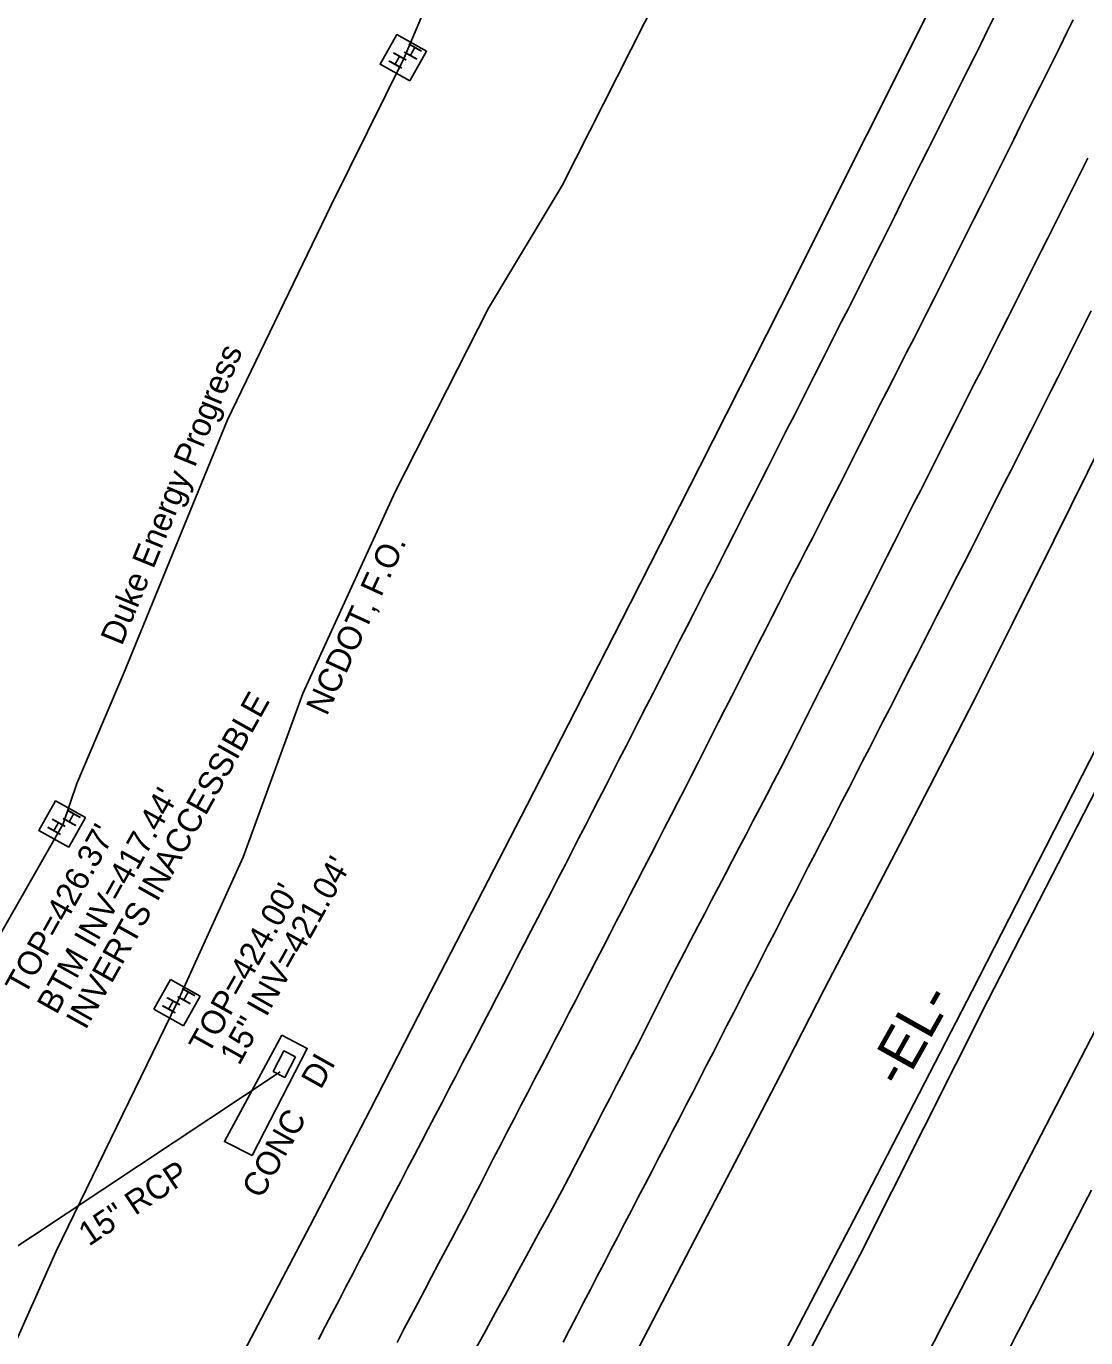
# Model space of a CAD drawing. Extents: x 2074109 to 2077820, y 741079 to 746031.
# Drawn here: x 2075622.1 to 2075800.3, y 743751.2 to 743972 of the extents above; entities that cross this region are included whole.
import ezdxf

# ---------------------------------------------------------------- set-up
doc = ezdxf.new("R2010")
doc.units = 0
for name, color, linetype in [('Exist Guardrail Cable Guide Rail', 7, 'Continuous'), ('Exist Horizontal Alignment', 7, 'Continuous'), ('Exist Horizontal Alignment Direction Label', 7, 'Continuous'), ('Exist Roads EOP', 7, 'Continuous'), ('Exist Roads EOT', 7, 'Continuous'), ('Exist Structure Minor Catch Basin Top Elevation', 7, 'Continuous'), ('Exist Structure Minor Drop Inlet', 7, 'Continuous'), ('Exist Structure Minor Drop Inlet Text', 7, 'Continuous'), ('Exist Structure Minor Drop Inlet Top Elevation', 7, 'Continuous'), ('Exist Structure Minor Paved Ditch or Gutter', 7, 'Continuous'), ('Exist Structure Minor Paved Ditch or Gutter Text', 7, 'Continuous'), ('Exist Structure Minor Pipes RCP 15 Inch', 7, 'Continuous'), ('Exist Structure Minor Pipes RCP 15 Inch Invert', 7, 'Continuous'), ('Exist Structure Minor Pipes RCP 15 Inch Text', 7, 'Continuous'), ('Exist Structure Minor Pipes RCP 36 Inch Invert', 7, 'Continuous'), ('Exist Utilities Power Hand Hole CELL', 7, 'Continuous'), ('Exist Utilities Power UG Cable SUE LOS B', 7, 'Continuous'), ('Exist Utilities Power UG Cable SUE LOS B Text', 7, 'Continuous'), ('Exist Utilities Telephone Hand Hole CELL', 7, 'Continuous'), ('Exist Utilities Telephone UG FO SUE LOS B', 7, 'Continuous'), ('Exist Utilities Telephone UG FO SUE LOS B Text', 7, 'Continuous')]:
    doc.layers.add(name, color=color, linetype=linetype)

msp = doc.modelspace()

# ---------------------------------------------------------------- linework, layer by layer
at = {"layer": 'Exist Guardrail Cable Guide Rail'}
msp.add_lwpolyline([(2075650.49, 743554.11), (2075673.2, 743596.24), (2075687.81, 743623.41), (2075710.4, 743665.84), (2075732.48, 743708.32), (2075762.33, 743765.12), (2075783.84, 743808.03), (2075814.02, 743866.81), (2075836.08, 743909.75), (2075849.04, 743935.68), (2075864.46, 743966.93), (2075885.81, 744010.38), (2075906.82, 744052.95), (2075934.19, 744109.59), (2075948.31, 744139.02)], dxfattribs=at)
at = {"layer": 'Exist Horizontal Alignment'}
msp.add_arc((2065746.77, 748969.72), 11283.45, 330.581241, 339.398504, dxfattribs=at)
at = {"layer": 'Exist Roads EOP'}
for points in [[(2075967.54, 744137.56), (2075955.17, 744111.24), (2075942.12, 744083.79), (2075928.82, 744056.24), (2075915.37, 744028.68), (2075901.58, 744000.21), (2075887.58, 743971.62), (2075873.68, 743943.73), (2075859.47, 743915.43), (2075845.49, 743887.94), (2075831.95, 743861.25), (2075818.67, 743835.19), (2075805.35, 743809.58), (2075791.14, 743782.17), (2075777.02, 743754.87), (2075762.95, 743727.43), (2075748.9, 743700.45), (2075734.98, 743673.94), (2075720.91, 743647.46), (2075706.73, 743621.16), (2075693.58, 743599.01), (2075681.89, 743583.08), (2075669.6, 743566.23)], [(2075725.1, 743749.62), (2075734.63, 743767.88), (2075741.96, 743781.97), (2075748.97, 743795.51), (2075756.39, 743809.94), (2075763.43, 743823.56), (2075769.76, 743835.72), (2075775.79, 743847.35), (2075781.7, 743858.9), (2075788, 743871.42), (2075794.95, 743885.43), (2075803.47, 743902.64), (2075813.82, 743923.46), (2075823.09, 743942.11), (2075830.17, 743956.36), (2075836.75, 743969.63), (2075843.73, 743983.78)], [(2075658.71, 743748.99), (2075669.82, 743770.13), (2075679.9, 743789.58), (2075689.2, 743807.64), (2075697.93, 743824.61), (2075706.28, 743840.84), (2075714.42, 743856.67), (2075723.68, 743874.79), (2075735.4, 743897.86), (2075748.9, 743924.59), (2075763.5, 743953.67), (2075776.94, 743980.59)]]:
    msp.add_lwpolyline(points, dxfattribs=at)
at = {"layer": 'Exist Roads EOT'}
for points in [[(2075671.22, 743750.94), (2075672.37, 743753.16), (2075673.53, 743755.38), (2075674.68, 743757.59), (2075675.83, 743759.81), (2075676.99, 743762.03), (2075678.14, 743764.25), (2075679.29, 743766.46), (2075680.45, 743768.68), (2075681.6, 743770.9), (2075682.75, 743773.12), (2075683.91, 743775.33), (2075685.07, 743777.55), (2075686.22, 743779.77), (2075687.38, 743781.98), (2075688.54, 743784.2), (2075689.69, 743786.41), (2075690.85, 743788.63), (2075692.01, 743790.84), (2075693.17, 743793.06), (2075694.32, 743795.27), (2075695.48, 743797.49), (2075696.64, 743799.71), (2075697.8, 743801.92), (2075698.95, 743804.14), (2075700.1, 743806.36), (2075701.24, 743808.58), (2075702.39, 743810.8), (2075703.54, 743813.02), (2075704.68, 743815.24), (2075705.83, 743817.46), (2075706.98, 743819.69), (2075708.12, 743821.91), (2075709.27, 743824.13), (2075710.42, 743826.35), (2075711.57, 743828.57), (2075712.71, 743830.79), (2075713.86, 743833.01), (2075715, 743835.24), (2075716.14, 743837.46), (2075717.28, 743839.69), (2075718.41, 743841.91), (2075719.55, 743844.14), (2075720.69, 743846.36), (2075721.83, 743848.59), (2075722.97, 743850.82), (2075724.1, 743853.04), (2075725.24, 743855.27), (2075726.38, 743857.49), (2075727.52, 743859.72), (2075728.65, 743861.95), (2075729.78, 743864.17), (2075730.92, 743866.4), (2075732.05, 743868.63), (2075733.18, 743870.86), (2075734.32, 743873.09), (2075735.45, 743875.31), (2075736.58, 743877.54), (2075737.72, 743879.77), (2075738.85, 743882), (2075739.98, 743884.23), (2075741.11, 743886.45), (2075742.25, 743888.68), (2075743.38, 743890.91), (2075744.51, 743893.14), (2075745.64, 743895.37), (2075746.77, 743897.6), (2075747.9, 743899.83), (2075749.03, 743902.06), (2075750.16, 743904.29), (2075751.29, 743906.52), (2075752.42, 743908.75), (2075753.55, 743910.98), (2075754.67, 743913.21), (2075755.8, 743915.44), (2075756.93, 743917.67), (2075758.06, 743919.9), (2075759.19, 743922.13), (2075760.32, 743924.36), (2075761.45, 743926.59), (2075762.57, 743928.83), (2075763.69, 743931.06), (2075764.81, 743933.3), (2075765.93, 743935.53), (2075767.05, 743937.77), (2075768.17, 743940), (2075769.29, 743942.24), (2075770.4, 743944.47), (2075771.52, 743946.71), (2075772.64, 743948.94), (2075773.76, 743951.18), (2075774.88, 743953.41), (2075776, 743955.65), (2075777.12, 743957.88), (2075778.24, 743960.12), (2075779.35, 743962.36), (2075780.47, 743964.59), (2075781.58, 743966.83), (2075782.7, 743969.07), (2075783.81, 743971.31), (2075784.93, 743973.54)], [(2075798.21, 743973.02), (2075797.1, 743970.79), (2075795.99, 743968.55), (2075794.87, 743966.31), (2075793.76, 743964.07), (2075792.64, 743961.84), (2075791.53, 743959.6), (2075790.42, 743957.36), (2075789.31, 743955.12), (2075788.2, 743952.88), (2075787.09, 743950.64), (2075785.97, 743948.4), (2075784.86, 743946.17), (2075783.74, 743943.93), (2075782.62, 743941.7), (2075781.5, 743939.46), (2075780.38, 743937.23), (2075779.26, 743934.99), (2075778.14, 743932.76), (2075777.02, 743930.52), (2075775.9, 743928.29), (2075774.78, 743926.05), (2075773.66, 743923.81), (2075772.53, 743921.59), (2075771.38, 743919.37), (2075770.24, 743917.14), (2075769.09, 743914.92), (2075767.96, 743912.7), (2075766.83, 743910.47), (2075765.7, 743908.24), (2075764.57, 743906.01), (2075763.44, 743903.78), (2075762.31, 743901.55), (2075761.18, 743899.31), (2075760.05, 743897.08), (2075758.92, 743894.85), (2075757.79, 743892.62), (2075756.66, 743890.39), (2075755.54, 743888.16), (2075754.39, 743885.94), (2075753.24, 743883.72), (2075752.1, 743881.5), (2075750.95, 743879.28), (2075749.81, 743877.05), (2075748.68, 743874.82), (2075747.55, 743872.6), (2075746.41, 743870.37), (2075745.28, 743868.14), (2075744.15, 743865.91), (2075743.02, 743863.68), (2075741.88, 743861.46), (2075740.75, 743859.23), (2075739.62, 743857), (2075738.48, 743854.77), (2075737.35, 743852.54), (2075736.22, 743850.31), (2075735.1, 743848.08), (2075733.97, 743845.85), (2075732.84, 743843.62), (2075731.7, 743841.4), (2075730.55, 743839.17), (2075729.41, 743836.95), (2075728.26, 743834.73), (2075727.12, 743832.51), (2075725.97, 743830.29), (2075724.83, 743828.07), (2075723.68, 743825.84), (2075722.53, 743823.62), (2075721.39, 743821.4), (2075720.24, 743819.18), (2075719.1, 743816.96), (2075717.95, 743814.74), (2075716.8, 743812.52), (2075715.65, 743810.3), (2075714.5, 743808.08), (2075713.35, 743805.86), (2075712.2, 743803.64), (2075711.05, 743801.42), (2075709.9, 743799.2), (2075708.75, 743796.98), (2075707.6, 743794.76), (2075706.45, 743792.54), (2075705.3, 743790.33), (2075704.15, 743788.11), (2075702.99, 743785.89), (2075701.84, 743783.67), (2075700.7, 743781.45), (2075699.55, 743779.22), (2075698.41, 743777), (2075697.26, 743774.78), (2075696.11, 743772.56), (2075694.94, 743770.35), (2075693.77, 743768.14), (2075692.61, 743765.93), (2075691.44, 743763.72), (2075690.27, 743761.51), (2075689.11, 743759.3), (2075687.94, 743757.09), (2075686.77, 743754.88), (2075685.61, 743752.67), (2075684.44, 743750.46)], [(2075697.84, 743749.64), (2075699.03, 743751.84), (2075700.23, 743754.03), (2075701.42, 743756.23), (2075702.62, 743758.42), (2075703.82, 743760.62), (2075705.01, 743762.81), (2075706.21, 743765.01), (2075707.4, 743767.2), (2075708.6, 743769.4), (2075709.79, 743771.59), (2075710.99, 743773.79), (2075712.19, 743775.98), (2075713.34, 743778.2), (2075714.49, 743780.42), (2075715.64, 743782.64), (2075716.79, 743784.86), (2075717.94, 743787.08), (2075719.09, 743789.3), (2075720.24, 743791.52), (2075721.39, 743793.74), (2075722.54, 743795.96), (2075723.69, 743798.18), (2075724.84, 743800.4), (2075725.99, 743802.61), (2075727.11, 743804.85), (2075728.21, 743807.09), (2075729.32, 743809.33), (2075730.43, 743811.57), (2075731.58, 743813.79), (2075732.74, 743816.01), (2075733.9, 743818.22), (2075735.06, 743820.44), (2075736.21, 743822.65), (2075737.37, 743824.87), (2075738.53, 743827.08), (2075739.69, 743829.3), (2075740.84, 743831.51), (2075742, 743833.73), (2075743.16, 743835.95), (2075744.31, 743838.16), (2075745.47, 743840.38), (2075746.64, 743842.59), (2075747.8, 743844.8), (2075748.96, 743847.02), (2075750.08, 743849.25), (2075751.2, 743851.49), (2075752.32, 743853.72), (2075753.44, 743855.96), (2075754.56, 743858.19), (2075755.68, 743860.43), (2075756.8, 743862.66), (2075757.92, 743864.9), (2075759.04, 743867.13), (2075760.16, 743869.37), (2075761.28, 743871.6), (2075762.4, 743873.83), (2075763.53, 743876.06), (2075764.66, 743878.29), (2075765.79, 743880.52), (2075766.92, 743882.75), (2075768.05, 743884.98), (2075769.17, 743887.22), (2075770.3, 743889.45), (2075771.42, 743891.68), (2075772.55, 743893.91), (2075773.68, 743896.14), (2075774.8, 743898.37), (2075775.93, 743900.61), (2075777.05, 743902.84), (2075778.18, 743905.07), (2075779.3, 743907.3), (2075780.43, 743909.53), (2075781.56, 743911.76), (2075782.7, 743913.99), (2075783.83, 743916.22), (2075784.96, 743918.45), (2075786.09, 743920.68), (2075787.21, 743922.91), (2075788.33, 743925.15), (2075789.46, 743927.38), (2075790.58, 743929.61), (2075791.7, 743931.84), (2075792.83, 743934.08), (2075793.95, 743936.31), (2075795.07, 743938.54), (2075796.2, 743940.78), (2075797.32, 743943.01), (2075798.44, 743945.25), (2075799.54, 743947.49), (2075800.65, 743949.73)], [(2075801.25, 743924.04), (2075800.13, 743921.81), (2075799.01, 743919.57), (2075797.89, 743917.34), (2075796.77, 743915.1), (2075795.64, 743912.87), (2075794.52, 743910.64), (2075793.39, 743908.41), (2075792.27, 743906.18), (2075791.14, 743903.95), (2075790.01, 743901.72), (2075788.88, 743899.49), (2075787.75, 743897.25), (2075786.62, 743895.02), (2075785.49, 743892.79), (2075784.36, 743890.56), (2075783.23, 743888.33), (2075782.1, 743886.1), (2075780.97, 743883.87), (2075779.84, 743881.65), (2075778.7, 743879.42), (2075777.56, 743877.2), (2075776.42, 743874.97), (2075775.29, 743872.74), (2075774.15, 743870.52), (2075773.01, 743868.29), (2075771.88, 743866.06), (2075770.74, 743863.84), (2075769.6, 743861.61), (2075768.47, 743859.39), (2075767.33, 743857.16), (2075766.19, 743854.93), (2075765.05, 743852.71), (2075763.91, 743850.48), (2075762.77, 743848.26), (2075761.63, 743846.04), (2075760.49, 743843.81), (2075759.35, 743841.59), (2075758.21, 743839.36), (2075757.07, 743837.14), (2075755.92, 743834.92), (2075754.78, 743832.69), (2075753.64, 743830.47), (2075752.5, 743828.24), (2075751.36, 743826.02), (2075750.22, 743823.8), (2075749.08, 743821.57), (2075747.94, 743819.35), (2075746.79, 743817.13), (2075745.65, 743814.9), (2075744.51, 743812.68), (2075743.37, 743810.45), (2075742.23, 743808.23), (2075741.09, 743806), (2075739.95, 743803.78), (2075738.81, 743801.56), (2075737.67, 743799.33), (2075736.53, 743797.11), (2075735.38, 743794.88), (2075734.24, 743792.66), (2075733.1, 743790.44), (2075731.95, 743788.22), (2075730.8, 743786), (2075729.65, 743783.78), (2075728.5, 743781.56), (2075727.35, 743779.34), (2075726.19, 743777.12), (2075725.04, 743774.91), (2075723.89, 743772.69), (2075722.74, 743770.47), (2075721.59, 743768.25), (2075720.44, 743766.03), (2075719.28, 743763.81), (2075718.13, 743761.59), (2075716.98, 743759.38), (2075715.83, 743757.16), (2075714.67, 743754.94), (2075713.52, 743752.72), (2075712.37, 743750.51)], [(2075787.48, 743749.45), (2075788.62, 743751.67), (2075789.77, 743753.89), (2075790.92, 743756.11), (2075792.07, 743758.33), (2075793.22, 743760.55), (2075794.37, 743762.77), (2075795.52, 743764.99), (2075796.67, 743767.21), (2075797.82, 743769.43), (2075798.96, 743771.65), (2075800.11, 743773.87), (2075801.26, 743776.09)]]:
    msp.add_lwpolyline(points, dxfattribs=at)
at = {"layer": 'Exist Structure Minor Drop Inlet'}
msp.add_lwpolyline([(2075667.38, 743798.54), (2075665.58, 743795.05), (2075663.61, 743796.06), (2075665.41, 743799.55)], close=True, dxfattribs=at)
at = {"layer": 'Exist Structure Minor Paved Ditch or Gutter'}
msp.add_lwpolyline([(2075665.05, 743802.17), (2075655.41, 743784.26), (2075660.06, 743781.93), (2075669.35, 743799.94), (2075665.05, 743802.17)], dxfattribs=at)
at = {"layer": 'Exist Structure Minor Pipes RCP 15 Inch'}
msp.add_line((2075664.78, 743796.02), (2075598.45, 743752.02), dxfattribs=at)
at = {"layer": 'Exist Utilities Power Hand Hole CELL'}
for p, q in [((2075685.67, 743966.64), (2075685.67, 743966.64)), ((2075628.27, 743837.68), (2075628.27, 743837.68))]:
    msp.add_line(p, q, dxfattribs=at)
for points in [[(2075686.61, 743962.74), (2075689.42, 743967.75), (2075684.4, 743970.56), (2075681.59, 743965.55), (2075686.61, 743962.74)], [(2075629.21, 743833.78), (2075632.02, 743838.79), (2075627, 743841.6), (2075624.19, 743836.59), (2075629.21, 743833.78)]]:
    msp.add_lwpolyline(points, dxfattribs=at)
at = {"layer": 'Exist Utilities Power UG Cable SUE LOS B'}
msp.add_lwpolyline([(2075533.27, 743615.97), (2075544.83, 743641.27), (2075560.03, 743683.75), (2075587, 743767.88), (2075610.31, 743806.32), (2075628.28, 743837.76), (2075630.55, 743844.53), (2075638.42, 743862.98), (2075655.91, 743905.71), (2075673.35, 743941.84), (2075685.65, 743966.62), (2075697.58, 743994.92), (2075714.14, 744036.7), (2075720.97, 744058.18), (2075730.51, 744093.2), (2075744.47, 744129.88), (2075758.43, 744135.59)], dxfattribs=at)
at = {"layer": 'Exist Utilities Telephone Hand Hole CELL'}
for p, q in [((2075646.35, 743811.54), (2075643.55, 743806.55)), ((2075651.34, 743808.75), (2075646.35, 743811.54)), ((2075648.54, 743803.75), (2075651.34, 743808.75)), ((2075643.55, 743806.55), (2075648.54, 743803.75)), ((2075647.45, 743807.65), (2075647.45, 743807.65))]:
    msp.add_line(p, q, dxfattribs=at)
at = {"layer": 'Exist Utilities Telephone UG FO SUE LOS B'}
for points in [[(2075647.45, 743807.65), (2075658.54, 743832.13), (2075668.61, 743859.68), (2075684.11, 743893.58), (2075699.83, 743924.49), (2075712.2, 743945.14), (2075746.99, 744013.95), (2075765.38, 744048.88), (2075792.5, 744104.98), (2075813.22, 744144.49), (2075825.37, 744168.63), (2075838.65, 744195.67), (2075851.63, 744219.72), (2075874.79, 744256.54), (2075897.51, 744292.37), (2075909.26, 744310.29), (2075919.16, 744322.32), (2075937.23, 744341.86), (2075954.9, 744371.47)], [(2075448.92, 743560.88), (2075483.77, 743574.68), (2075514.44, 743591.53), (2075526.61, 743598.64), (2075540.34, 743608.88), (2075559.45, 743635.38), (2075581.73, 743677.96), (2075596.93, 743710.3), (2075613.54, 743735.45), (2075627.1, 743765.82), (2075647.45, 743807.65)]]:
    msp.add_lwpolyline(points, dxfattribs=at)

# ---------------------------------------------------------------- texts
at = {"layer": 'Exist Horizontal Alignment Direction Label'}
msp.add_text('-EL-', height=7, rotation=60.6268, dxfattribs=at).set_placement((2075769.43, 743793.03))
at = {"layer": 'Exist Structure Minor Catch Basin Top Elevation'}
msp.add_text("TOP=426.37'", height=4, rotation=60.7411, dxfattribs=at).set_placement((2075621.82, 743808.69))
at = {"layer": 'Exist Structure Minor Drop Inlet Text'}
msp.add_text('DI', height=4, rotation=60.7411, dxfattribs=at).set_placement((2075671.6, 743792.88))
at = {"layer": 'Exist Structure Minor Drop Inlet Top Elevation'}
msp.add_text("TOP=424.00'", height=4, rotation=60.7411, dxfattribs=at).set_placement((2075652.7, 743798.74))
at = {"layer": 'Exist Structure Minor Paved Ditch or Gutter Text'}
msp.add_text('CONC', height=4, rotation=60.742, dxfattribs=at).set_placement((2075661.62, 743774.47))
at = {"layer": 'Exist Structure Minor Pipes RCP 15 Inch Invert'}
msp.add_text('15" INV=421.04\'', height=4, rotation=60.7411, dxfattribs=at).set_placement((2075657.88, 743796.94))
at = {"layer": 'Exist Structure Minor Pipes RCP 15 Inch Text'}
msp.add_text('15" RCP', height=4, rotation=33.5592, dxfattribs=at).set_placement((2075632.59, 743766.57))
at = {"layer": 'Exist Structure Minor Pipes RCP 36 Inch Invert'}
for s, p in [('INVERTS INACCESSIBLE', (2075632.04, 743802.92)), ("BTM INV=417.44'", (2075627.15, 743805.48))]:
    msp.add_text(s, height=4, rotation=60.7411, dxfattribs=at).set_placement(p)
at = {"layer": 'Exist Utilities Power Hand Hole CELL'}
for p in [(2075685.03, 743964.53), (2075687.61, 743966.02), (2075630.21, 743837.06), (2075627.63, 743835.57)]:
    msp.add_text('H', height=2.5, rotation=60.7411, dxfattribs=at).set_placement(p)
at = {"layer": 'Exist Utilities Power UG Cable SUE LOS B Text'}
msp.add_text('Duke Energy Progress', height=4, rotation=67.743, dxfattribs=at).set_placement((2075638.14, 743867.56))
at = {"layer": 'Exist Utilities Telephone Hand Hole CELL'}
for p in [(2075646.94, 743805.54), (2075649.48, 743807.07)]:
    msp.add_text('H', height=2.5, rotation=60.7411, dxfattribs=at).set_placement(p)
at = {"layer": 'Exist Utilities Telephone UG FO SUE LOS B Text'}
msp.add_text('NCDOT, F.O.', height=4, rotation=65.4356, dxfattribs=at).set_placement((2075672.62, 743855.76))

doc.saveas('drawing.dxf')
